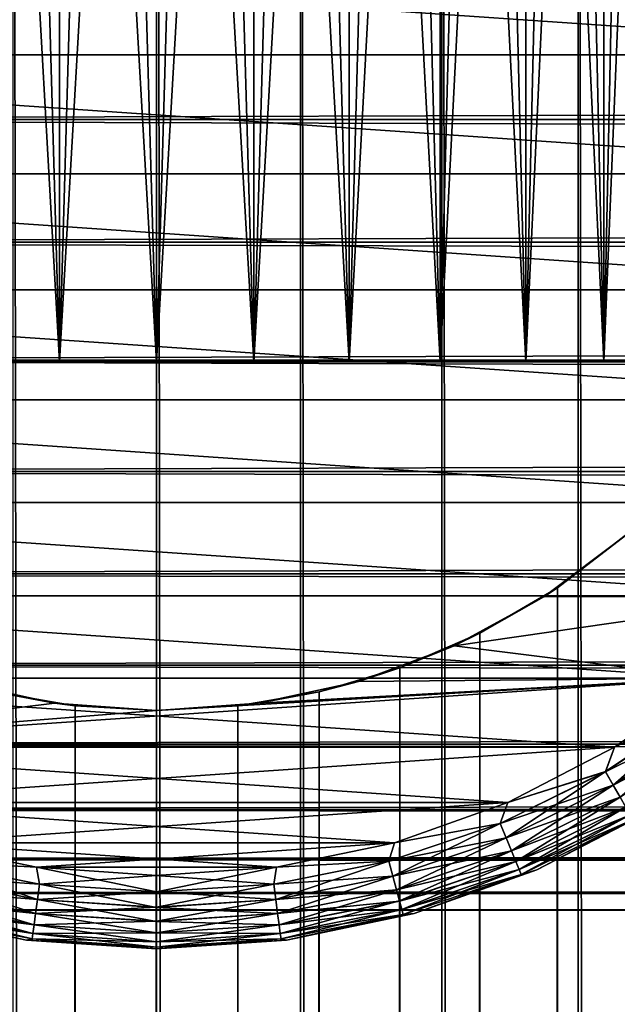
# Model space of a CAD drawing. Extents: x -265 to 265, y 0 to 1307.
# Tile 264 of 356: x -252 to -244, y 1266 to 1280. Entities that reach past the tile are written whole.
import ezdxf

# ---------------------------------------------------------------- set-up
doc = ezdxf.new("R2010")
doc.units = 0
doc.header["$LTSCALE"] = 81.481481
for name, color, linetype in [('100', 7, 'CONTINUOUS'), ('103', 7, 'CONTINUOUS'), ('104', 7, 'CONTINUOUS'), ('112', 7, 'CONTINUOUS'), ('113', 7, 'CONTINUOUS'), ('114', 7, 'CONTINUOUS'), ('4', 7, 'CONTINUOUS'), ('83', 7, 'CONTINUOUS'), ('84', 7, 'CONTINUOUS'), ('89', 7, 'CONTINUOUS'), ('90', 7, 'CONTINUOUS'), ('93', 7, 'CONTINUOUS'), ('94', 7, 'CONTINUOUS'), ('95', 7, 'CONTINUOUS'), ('96', 7, 'CONTINUOUS'), ('99', 7, 'CONTINUOUS')]:
    doc.layers.add(name, color=color, linetype=linetype)

msp = doc.modelspace()

# ---------------------------------------------------------------- linework, layer by layer
at = {"layer": '100', "color": 7, "linetype": 'CONTINUOUS'}
for points in [[(-243.765, 1269.747, -75), (-242.427, 1270.691, -75), (-242.56, 1270.304, -74.975), (-243.765, 1269.747, -75)], [(-243.889, 1269.416, -74.975), (-243.765, 1269.747, -75), (-242.56, 1270.304, -74.975), (-243.889, 1269.416, -74.975)], [(-243.889, 1269.416, -74.975), (-242.56, 1270.304, -74.975), (-243.783, 1269.233, -74.901), (-243.889, 1269.416, -74.975)], [(-243.783, 1269.233, -74.901), (-242.56, 1270.304, -74.975), (-242.431, 1270.136, -74.901), (-243.783, 1269.233, -74.901)], [(-243.783, 1269.233, -74.901), (-242.431, 1270.136, -74.901), (-243.689, 1269.068, -74.782), (-243.783, 1269.233, -74.901)], [(-245.219, 1268.993, -75), (-243.765, 1269.747, -75), (-243.889, 1269.416, -74.975), (-245.219, 1268.993, -75)], [(-245.323, 1268.709, -74.975), (-245.219, 1268.993, -75), (-243.889, 1269.416, -74.975), (-245.323, 1268.709, -74.975)], [(-245.323, 1268.709, -74.975), (-243.889, 1269.416, -74.975), (-245.242, 1268.513, -74.901), (-245.323, 1268.709, -74.975)], [(-245.242, 1268.513, -74.901), (-243.889, 1269.416, -74.975), (-243.783, 1269.233, -74.901), (-245.242, 1268.513, -74.901)], [(-245.242, 1268.513, -74.901), (-243.783, 1269.233, -74.901), (-245.169, 1268.338, -74.782), (-245.242, 1268.513, -74.901)], [(-245.169, 1268.338, -74.782), (-243.783, 1269.233, -74.901), (-243.689, 1269.068, -74.782), (-245.169, 1268.338, -74.782)], [(-246.762, 1268.445, -75), (-245.219, 1268.993, -75), (-245.323, 1268.709, -74.975), (-246.762, 1268.445, -75)], [(-245.169, 1268.338, -74.782), (-243.689, 1269.068, -74.782), (-245.109, 1268.191, -74.624), (-245.169, 1268.338, -74.782)], [(-245.109, 1268.191, -74.624), (-243.689, 1269.068, -74.782), (-243.609, 1268.931, -74.624), (-245.109, 1268.191, -74.624)], [(-245.109, 1268.191, -74.624), (-243.609, 1268.931, -74.624), (-245.063, 1268.081, -74.434), (-245.109, 1268.191, -74.624)], [(-245.063, 1268.081, -74.434), (-243.609, 1268.931, -74.624), (-243.55, 1268.828, -74.434), (-245.063, 1268.081, -74.434)], [(-243.245, 1268.893, -74), (-244.821, 1268.076, -74), (-243.513, 1268.763, -74.223), (-243.245, 1268.893, -74)], [(-245.063, 1268.081, -74.434), (-243.55, 1268.828, -74.434), (-245.035, 1268.013, -74.223), (-245.063, 1268.081, -74.434)], [(-245.035, 1268.013, -74.223), (-243.55, 1268.828, -74.434), (-243.513, 1268.763, -74.223), (-245.035, 1268.013, -74.223)], [(-244.821, 1268.076, -74), (-245.035, 1268.013, -74.223), (-243.513, 1268.763, -74.223), (-244.821, 1268.076, -74)], [(-246.837, 1268.195, -74.975), (-246.762, 1268.445, -75), (-245.323, 1268.709, -74.975), (-246.837, 1268.195, -74.975)], [(-246.837, 1268.195, -74.975), (-245.323, 1268.709, -74.975), (-246.782, 1267.991, -74.901), (-246.837, 1268.195, -74.975)], [(-246.782, 1267.991, -74.901), (-245.323, 1268.709, -74.975), (-245.242, 1268.513, -74.901), (-246.782, 1267.991, -74.901)], [(-246.782, 1267.991, -74.901), (-245.242, 1268.513, -74.901), (-246.733, 1267.807, -74.782), (-246.782, 1267.991, -74.901)], [(-246.733, 1267.807, -74.782), (-245.242, 1268.513, -74.901), (-245.169, 1268.338, -74.782), (-246.733, 1267.807, -74.782)], [(-248.366, 1268.112, -75), (-246.762, 1268.445, -75), (-246.837, 1268.195, -74.975), (-248.366, 1268.112, -75)], [(-246.733, 1267.807, -74.782), (-245.169, 1268.338, -74.782), (-246.692, 1267.654, -74.624), (-246.733, 1267.807, -74.782)], [(-246.692, 1267.654, -74.624), (-245.169, 1268.338, -74.782), (-245.109, 1268.191, -74.624), (-246.692, 1267.654, -74.624)], [(-248.405, 1267.883, -74.975), (-248.366, 1268.112, -75), (-246.837, 1268.195, -74.975), (-248.405, 1267.883, -74.975)], [(-248.405, 1267.883, -74.975), (-246.837, 1268.195, -74.975), (-248.377, 1267.673, -74.901), (-248.405, 1267.883, -74.975)], [(-248.377, 1267.673, -74.901), (-246.837, 1268.195, -74.975), (-246.782, 1267.991, -74.901), (-248.377, 1267.673, -74.901)], [(-246.692, 1267.654, -74.624), (-245.109, 1268.191, -74.624), (-246.661, 1267.539, -74.434), (-246.692, 1267.654, -74.624)], [(-246.661, 1267.539, -74.434), (-245.109, 1268.191, -74.624), (-245.063, 1268.081, -74.434), (-246.661, 1267.539, -74.434)], [(-250, 1268, -75), (-248.366, 1268.112, -75), (-250, 1267.779, -74.975), (-250, 1268, -75)], [(-250, 1267.779, -74.975), (-248.366, 1268.112, -75), (-248.405, 1267.883, -74.975), (-250, 1267.779, -74.975)], [(-246.661, 1267.539, -74.434), (-245.063, 1268.081, -74.434), (-246.642, 1267.467, -74.223), (-246.661, 1267.539, -74.434)], [(-246.642, 1267.467, -74.223), (-245.063, 1268.081, -74.434), (-245.035, 1268.013, -74.223), (-246.642, 1267.467, -74.223)], [(-244.821, 1268.076, -74), (-246.493, 1267.482, -74), (-245.035, 1268.013, -74.223), (-244.821, 1268.076, -74)], [(-248.377, 1267.673, -74.901), (-246.782, 1267.991, -74.901), (-248.352, 1267.485, -74.782), (-248.377, 1267.673, -74.901)], [(-248.352, 1267.485, -74.782), (-246.782, 1267.991, -74.901), (-246.733, 1267.807, -74.782), (-248.352, 1267.485, -74.782)], [(-246.493, 1267.482, -74), (-246.642, 1267.467, -74.223), (-245.035, 1268.013, -74.223), (-246.493, 1267.482, -74)], [(-250, 1267.567, -74.901), (-250, 1267.779, -74.975), (-248.405, 1267.883, -74.975), (-250, 1267.567, -74.901)], [(-250, 1267.567, -74.901), (-248.405, 1267.883, -74.975), (-248.377, 1267.673, -74.901), (-250, 1267.567, -74.901)], [(-248.352, 1267.485, -74.782), (-246.733, 1267.807, -74.782), (-248.332, 1267.328, -74.624), (-248.352, 1267.485, -74.782)], [(-248.332, 1267.328, -74.624), (-246.733, 1267.807, -74.782), (-246.692, 1267.654, -74.624), (-248.332, 1267.328, -74.624)], [(-250, 1267.377, -74.782), (-250, 1267.567, -74.901), (-248.377, 1267.673, -74.901), (-250, 1267.377, -74.782)], [(-250, 1267.377, -74.782), (-248.377, 1267.673, -74.901), (-248.352, 1267.485, -74.782), (-250, 1267.377, -74.782)], [(-248.332, 1267.328, -74.624), (-246.692, 1267.654, -74.624), (-248.316, 1267.209, -74.434), (-248.332, 1267.328, -74.624)], [(-248.316, 1267.209, -74.434), (-246.692, 1267.654, -74.624), (-246.661, 1267.539, -74.434), (-248.316, 1267.209, -74.434)], [(-248.316, 1267.209, -74.434), (-246.661, 1267.539, -74.434), (-248.306, 1267.136, -74.223), (-248.316, 1267.209, -74.434)], [(-248.306, 1267.136, -74.223), (-246.661, 1267.539, -74.434), (-246.642, 1267.467, -74.223), (-248.306, 1267.136, -74.223)], [(-250, 1267.218, -74.624), (-250, 1267.377, -74.782), (-248.352, 1267.485, -74.782), (-250, 1267.218, -74.624)], [(-250, 1267.218, -74.624), (-248.352, 1267.485, -74.782), (-248.332, 1267.328, -74.624), (-250, 1267.218, -74.624)], [(-248.23, 1267.121, -74), (-248.306, 1267.136, -74.223), (-246.642, 1267.467, -74.223), (-248.23, 1267.121, -74)], [(-246.493, 1267.482, -74), (-248.23, 1267.121, -74), (-246.642, 1267.467, -74.223), (-246.493, 1267.482, -74)], [(-250, 1267.099, -74.434), (-250, 1267.218, -74.624), (-248.332, 1267.328, -74.624), (-250, 1267.099, -74.434)], [(-250, 1267.099, -74.434), (-248.332, 1267.328, -74.624), (-248.316, 1267.209, -74.434), (-250, 1267.099, -74.434)], [(-250, 1267.025, -74.223), (-250, 1267.099, -74.434), (-248.316, 1267.209, -74.434), (-250, 1267.025, -74.223)], [(-250, 1267.025, -74.223), (-248.316, 1267.209, -74.434), (-248.306, 1267.136, -74.223), (-250, 1267.025, -74.223)], [(-248.23, 1267.121, -74), (-250, 1267, -74), (-248.306, 1267.136, -74.223), (-248.23, 1267.121, -74)], [(-250, 1267, -74), (-250, 1267.025, -74.223), (-248.306, 1267.136, -74.223), (-250, 1267, -74)]]:
    msp.add_3dface(points, dxfattribs=at)
at = {"layer": '103', "color": 7, "linetype": 'CONTINUOUS'}
for points in [[(-251.634, 1268.112, -25), (-253.238, 1268.445, -25), (-253.163, 1268.194, -25.025), (-251.634, 1268.112, -25)], [(-251.623, 1267.672, -25.099), (-253.163, 1268.194, -25.025), (-253.218, 1267.99, -25.099), (-251.623, 1267.672, -25.099)], [(-251.595, 1267.882, -25.025), (-251.634, 1268.112, -25), (-253.163, 1268.194, -25.025), (-251.595, 1267.882, -25.025)], [(-251.595, 1267.882, -25.025), (-253.163, 1268.194, -25.025), (-251.623, 1267.672, -25.099), (-251.595, 1267.882, -25.025)], [(-250, 1268, -25), (-251.634, 1268.112, -25), (-250, 1267.777, -25.025), (-250, 1268, -25)], [(-250, 1267.777, -25.025), (-251.634, 1268.112, -25), (-251.595, 1267.882, -25.025), (-250, 1267.777, -25.025)], [(-251.648, 1267.484, -25.218), (-253.218, 1267.99, -25.099), (-253.267, 1267.806, -25.218), (-251.648, 1267.484, -25.218)], [(-251.623, 1267.672, -25.099), (-253.218, 1267.99, -25.099), (-251.648, 1267.484, -25.218), (-251.623, 1267.672, -25.099)], [(-251.668, 1267.327, -25.377), (-253.267, 1267.806, -25.218), (-253.308, 1267.653, -25.377), (-251.668, 1267.327, -25.377)], [(-251.648, 1267.484, -25.218), (-253.267, 1267.806, -25.218), (-251.668, 1267.327, -25.377), (-251.648, 1267.484, -25.218)], [(-250, 1267.566, -25.099), (-251.595, 1267.882, -25.025), (-251.623, 1267.672, -25.099), (-250, 1267.566, -25.099)], [(-250, 1267.777, -25.025), (-251.595, 1267.882, -25.025), (-250, 1267.566, -25.099), (-250, 1267.777, -25.025)], [(-251.684, 1267.209, -25.567), (-253.308, 1267.653, -25.377), (-253.339, 1267.538, -25.567), (-251.684, 1267.209, -25.567)], [(-251.668, 1267.327, -25.377), (-253.308, 1267.653, -25.377), (-251.684, 1267.209, -25.567), (-251.668, 1267.327, -25.377)], [(-250, 1267.376, -25.218), (-251.623, 1267.672, -25.099), (-251.648, 1267.484, -25.218), (-250, 1267.376, -25.218)], [(-250, 1267.566, -25.099), (-251.623, 1267.672, -25.099), (-250, 1267.376, -25.218), (-250, 1267.566, -25.099)], [(-251.694, 1267.136, -25.779), (-253.339, 1267.538, -25.567), (-253.358, 1267.467, -25.779), (-251.694, 1267.136, -25.779)], [(-251.684, 1267.209, -25.567), (-253.339, 1267.538, -25.567), (-251.694, 1267.136, -25.779), (-251.684, 1267.209, -25.567)], [(-253.507, 1267.482, -26), (-251.77, 1267.121, -26), (-253.358, 1267.467, -25.779), (-253.507, 1267.482, -26)], [(-251.77, 1267.121, -26), (-251.694, 1267.136, -25.779), (-253.358, 1267.467, -25.779), (-251.77, 1267.121, -26)], [(-250, 1267.218, -25.377), (-251.648, 1267.484, -25.218), (-251.668, 1267.327, -25.377), (-250, 1267.218, -25.377)], [(-250, 1267.376, -25.218), (-251.648, 1267.484, -25.218), (-250, 1267.218, -25.377), (-250, 1267.376, -25.218)], [(-250, 1267.099, -25.567), (-251.668, 1267.327, -25.377), (-251.684, 1267.209, -25.567), (-250, 1267.099, -25.567)], [(-250, 1267.218, -25.377), (-251.668, 1267.327, -25.377), (-250, 1267.099, -25.567), (-250, 1267.218, -25.377)], [(-251.77, 1267.121, -26), (-250, 1267, -26), (-251.694, 1267.136, -25.779), (-251.77, 1267.121, -26)], [(-250, 1267.025, -25.779), (-251.684, 1267.209, -25.567), (-251.694, 1267.136, -25.779), (-250, 1267.025, -25.779)], [(-250, 1267, -26), (-250, 1267.025, -25.779), (-251.694, 1267.136, -25.779), (-250, 1267, -26)], [(-250, 1267.099, -25.567), (-251.684, 1267.209, -25.567), (-250, 1267.025, -25.779), (-250, 1267.099, -25.567)]]:
    msp.add_3dface(points, dxfattribs=at)
at = {"layer": '104', "color": 7, "linetype": 'CONTINUOUS'}
for points in [[(-242.427, 1270.691, -25), (-243.765, 1269.747, -25), (-242.559, 1270.303, -25.025), (-242.427, 1270.691, -25)], [(-242.559, 1270.303, -25.025), (-243.765, 1269.747, -25), (-243.889, 1269.415, -25.025), (-242.559, 1270.303, -25.025)], [(-242.559, 1270.303, -25.025), (-243.889, 1269.415, -25.025), (-242.431, 1270.135, -25.099), (-242.559, 1270.303, -25.025)], [(-242.431, 1270.135, -25.099), (-243.889, 1269.415, -25.025), (-243.783, 1269.232, -25.099), (-242.431, 1270.135, -25.099)], [(-242.431, 1270.135, -25.099), (-243.783, 1269.232, -25.099), (-242.315, 1269.985, -25.218), (-242.431, 1270.135, -25.099)], [(-242.315, 1269.985, -25.218), (-243.783, 1269.232, -25.099), (-243.688, 1269.067, -25.218), (-242.315, 1269.985, -25.218)], [(-243.765, 1269.747, -25), (-245.219, 1268.993, -25), (-243.889, 1269.415, -25.025), (-243.765, 1269.747, -25)], [(-243.889, 1269.415, -25.025), (-245.219, 1268.993, -25), (-245.323, 1268.708, -25.025), (-243.889, 1269.415, -25.025)], [(-243.889, 1269.415, -25.025), (-245.323, 1268.708, -25.025), (-243.783, 1269.232, -25.099), (-243.889, 1269.415, -25.025)], [(-243.783, 1269.232, -25.099), (-245.323, 1268.708, -25.025), (-245.242, 1268.512, -25.099), (-243.783, 1269.232, -25.099)], [(-243.783, 1269.232, -25.099), (-245.242, 1268.512, -25.099), (-243.688, 1269.067, -25.218), (-243.783, 1269.232, -25.099)], [(-245.219, 1268.993, -25), (-246.762, 1268.445, -25), (-245.323, 1268.708, -25.025), (-245.219, 1268.993, -25)], [(-243.688, 1269.067, -25.218), (-245.242, 1268.512, -25.099), (-245.169, 1268.337, -25.218), (-243.688, 1269.067, -25.218)], [(-243.688, 1269.067, -25.218), (-245.169, 1268.337, -25.218), (-243.609, 1268.93, -25.377), (-243.688, 1269.067, -25.218)], [(-243.609, 1268.93, -25.377), (-245.169, 1268.337, -25.218), (-245.108, 1268.191, -25.377), (-243.609, 1268.93, -25.377)], [(-243.609, 1268.93, -25.377), (-245.108, 1268.191, -25.377), (-243.549, 1268.827, -25.567), (-243.609, 1268.93, -25.377)], [(-244.821, 1268.076, -26), (-243.245, 1268.893, -26), (-243.512, 1268.763, -25.779), (-244.821, 1268.076, -26)], [(-243.549, 1268.827, -25.567), (-245.108, 1268.191, -25.377), (-245.063, 1268.081, -25.567), (-243.549, 1268.827, -25.567)], [(-243.549, 1268.827, -25.567), (-245.063, 1268.081, -25.567), (-243.512, 1268.763, -25.779), (-243.549, 1268.827, -25.567)], [(-243.512, 1268.763, -25.779), (-245.063, 1268.081, -25.567), (-245.035, 1268.012, -25.779), (-243.512, 1268.763, -25.779)], [(-244.821, 1268.076, -26), (-243.512, 1268.763, -25.779), (-245.035, 1268.012, -25.779), (-244.821, 1268.076, -26)], [(-245.323, 1268.708, -25.025), (-246.762, 1268.445, -25), (-246.837, 1268.194, -25.025), (-245.323, 1268.708, -25.025)], [(-245.323, 1268.708, -25.025), (-246.837, 1268.194, -25.025), (-245.242, 1268.512, -25.099), (-245.323, 1268.708, -25.025)], [(-245.242, 1268.512, -25.099), (-246.837, 1268.194, -25.025), (-246.782, 1267.99, -25.099), (-245.242, 1268.512, -25.099)], [(-245.242, 1268.512, -25.099), (-246.782, 1267.99, -25.099), (-245.169, 1268.337, -25.218), (-245.242, 1268.512, -25.099)], [(-246.762, 1268.445, -25), (-248.366, 1268.112, -25), (-246.837, 1268.194, -25.025), (-246.762, 1268.445, -25)], [(-245.169, 1268.337, -25.218), (-246.782, 1267.99, -25.099), (-246.733, 1267.806, -25.218), (-245.169, 1268.337, -25.218)], [(-245.169, 1268.337, -25.218), (-246.733, 1267.806, -25.218), (-245.108, 1268.191, -25.377), (-245.169, 1268.337, -25.218)], [(-246.837, 1268.194, -25.025), (-248.366, 1268.112, -25), (-248.405, 1267.882, -25.025), (-246.837, 1268.194, -25.025)], [(-246.837, 1268.194, -25.025), (-248.405, 1267.882, -25.025), (-246.782, 1267.99, -25.099), (-246.837, 1268.194, -25.025)], [(-245.108, 1268.191, -25.377), (-246.733, 1267.806, -25.218), (-246.692, 1267.653, -25.377), (-245.108, 1268.191, -25.377)], [(-245.108, 1268.191, -25.377), (-246.692, 1267.653, -25.377), (-245.063, 1268.081, -25.567), (-245.108, 1268.191, -25.377)], [(-248.366, 1268.112, -25), (-250, 1268, -25), (-248.405, 1267.882, -25.025), (-248.366, 1268.112, -25)], [(-245.063, 1268.081, -25.567), (-246.692, 1267.653, -25.377), (-246.661, 1267.538, -25.567), (-245.063, 1268.081, -25.567)], [(-245.063, 1268.081, -25.567), (-246.661, 1267.538, -25.567), (-245.035, 1268.012, -25.779), (-245.063, 1268.081, -25.567)], [(-246.493, 1267.482, -26), (-244.821, 1268.076, -26), (-245.035, 1268.012, -25.779), (-246.493, 1267.482, -26)], [(-250, 1268, -25), (-250, 1267.777, -25.025), (-248.405, 1267.882, -25.025), (-250, 1268, -25)], [(-246.782, 1267.99, -25.099), (-248.405, 1267.882, -25.025), (-248.377, 1267.672, -25.099), (-246.782, 1267.99, -25.099)], [(-246.782, 1267.99, -25.099), (-248.377, 1267.672, -25.099), (-246.733, 1267.806, -25.218), (-246.782, 1267.99, -25.099)], [(-245.035, 1268.012, -25.779), (-246.661, 1267.538, -25.567), (-246.642, 1267.467, -25.779), (-245.035, 1268.012, -25.779)], [(-246.493, 1267.482, -26), (-245.035, 1268.012, -25.779), (-246.642, 1267.467, -25.779), (-246.493, 1267.482, -26)], [(-248.405, 1267.882, -25.025), (-250, 1267.777, -25.025), (-248.377, 1267.672, -25.099), (-248.405, 1267.882, -25.025)], [(-246.733, 1267.806, -25.218), (-248.377, 1267.672, -25.099), (-248.352, 1267.484, -25.218), (-246.733, 1267.806, -25.218)], [(-246.733, 1267.806, -25.218), (-248.352, 1267.484, -25.218), (-246.692, 1267.653, -25.377), (-246.733, 1267.806, -25.218)], [(-250, 1267.777, -25.025), (-250, 1267.566, -25.099), (-248.377, 1267.672, -25.099), (-250, 1267.777, -25.025)], [(-248.377, 1267.672, -25.099), (-250, 1267.566, -25.099), (-248.352, 1267.484, -25.218), (-248.377, 1267.672, -25.099)], [(-246.692, 1267.653, -25.377), (-248.352, 1267.484, -25.218), (-248.332, 1267.327, -25.377), (-246.692, 1267.653, -25.377)], [(-246.692, 1267.653, -25.377), (-248.332, 1267.327, -25.377), (-246.661, 1267.538, -25.567), (-246.692, 1267.653, -25.377)], [(-250, 1267.566, -25.099), (-250, 1267.376, -25.218), (-248.352, 1267.484, -25.218), (-250, 1267.566, -25.099)], [(-246.661, 1267.538, -25.567), (-248.332, 1267.327, -25.377), (-248.316, 1267.209, -25.567), (-246.661, 1267.538, -25.567)], [(-246.661, 1267.538, -25.567), (-248.316, 1267.209, -25.567), (-246.642, 1267.467, -25.779), (-246.661, 1267.538, -25.567)], [(-248.352, 1267.484, -25.218), (-250, 1267.376, -25.218), (-248.332, 1267.327, -25.377), (-248.352, 1267.484, -25.218)], [(-246.642, 1267.467, -25.779), (-248.316, 1267.209, -25.567), (-248.306, 1267.136, -25.779), (-246.642, 1267.467, -25.779)], [(-248.23, 1267.121, -26), (-246.642, 1267.467, -25.779), (-248.306, 1267.136, -25.779), (-248.23, 1267.121, -26)], [(-248.23, 1267.121, -26), (-246.493, 1267.482, -26), (-246.642, 1267.467, -25.779), (-248.23, 1267.121, -26)], [(-250, 1267.376, -25.218), (-250, 1267.218, -25.377), (-248.332, 1267.327, -25.377), (-250, 1267.376, -25.218)], [(-248.332, 1267.327, -25.377), (-250, 1267.218, -25.377), (-248.316, 1267.209, -25.567), (-248.332, 1267.327, -25.377)], [(-250, 1267.218, -25.377), (-250, 1267.099, -25.567), (-248.316, 1267.209, -25.567), (-250, 1267.218, -25.377)], [(-248.316, 1267.209, -25.567), (-250, 1267.099, -25.567), (-248.306, 1267.136, -25.779), (-248.316, 1267.209, -25.567)], [(-250, 1267.025, -25.779), (-248.23, 1267.121, -26), (-248.306, 1267.136, -25.779), (-250, 1267.025, -25.779)], [(-250, 1267.099, -25.567), (-250, 1267.025, -25.779), (-248.306, 1267.136, -25.779), (-250, 1267.099, -25.567)], [(-250, 1267, -26), (-248.23, 1267.121, -26), (-250, 1267.025, -25.779), (-250, 1267, -26)]]:
    msp.add_3dface(points, dxfattribs=at)
at = {"layer": '112', "color": 7, "linetype": 'CONTINUOUS'}
for points in [[(-252.62, 1275, 8.923), (-251.324, 1275, 9.205), (-252.62, 1275, -8.923), (-252.62, 1275, 8.923)], [(-252.62, 1275, -8.923), (-251.324, 1275, 9.205), (-251.324, 1275, -9.205), (-252.62, 1275, -8.923)], [(-251.324, 1275, 9.205), (-250, 1275, 9.3), (-251.324, 1275, -9.205), (-251.324, 1275, 9.205)], [(-251.324, 1275, -9.205), (-250, 1275, 9.3), (-250, 1275, -9.3), (-251.324, 1275, -9.205)], [(-250, 1275, -9.3), (-250, 1275, 9.3), (-248.676, 1275, 9.205), (-250, 1275, -9.3)], [(-248.676, 1275, -9.205), (-250, 1275, -9.3), (-248.676, 1275, 9.205), (-248.676, 1275, -9.205)], [(-247.38, 1275, -8.923), (-248.676, 1275, -9.205), (-247.38, 1275, 8.923), (-247.38, 1275, -8.923)], [(-247.38, 1275, 8.923), (-248.676, 1275, -9.205), (-248.676, 1275, 9.205), (-247.38, 1275, 8.923)], [(-246.137, 1275, -8.46), (-247.38, 1275, -8.923), (-246.137, 1275, 8.46), (-246.137, 1275, -8.46)], [(-246.137, 1275, 8.46), (-247.38, 1275, -8.923), (-247.38, 1275, 8.923), (-246.137, 1275, 8.46)], [(-244.972, 1275, -7.824), (-246.137, 1275, -8.46), (-244.972, 1275, 7.824), (-244.972, 1275, -7.824)], [(-244.972, 1275, 7.824), (-246.137, 1275, -8.46), (-246.137, 1275, 8.46), (-244.972, 1275, 7.824)], [(-243.91, 1275, -7.028), (-244.972, 1275, -7.824), (-243.91, 1275, 7.028), (-243.91, 1275, -7.028)], [(-243.91, 1275, 7.028), (-244.972, 1275, -7.824), (-244.972, 1275, 7.824), (-243.91, 1275, 7.028)], [(-242.972, 1275, -6.09), (-243.91, 1275, -7.028), (-242.972, 1275, 6.09), (-242.972, 1275, -6.09)], [(-242.972, 1275, 6.09), (-243.91, 1275, -7.028), (-243.91, 1275, 7.028), (-242.972, 1275, 6.09)]]:
    msp.add_3dface(points, dxfattribs=at)
at = {"layer": '113', "color": 7, "linetype": 'CONTINUOUS'}
for points in [[(-248.676, 1275, 9.205), (-250, 1275, 9.3), (-248.676, 1298, 9.205), (-248.676, 1275, 9.205)], [(-248.676, 1298, 9.205), (-250, 1275, 9.3), (-249.337, 1298, 9.276), (-248.676, 1298, 9.205)], [(-249.337, 1298, 9.276), (-250, 1275, 9.3), (-250, 1298, 9.3), (-249.337, 1298, 9.276)], [(-250, 1275, -9.3), (-248.676, 1275, -9.205), (-250, 1298, -9.3), (-250, 1275, -9.3)], [(-250, 1298, -9.3), (-248.676, 1275, -9.205), (-249.337, 1298, -9.276), (-250, 1298, -9.3)], [(-249.337, 1298, -9.276), (-248.676, 1275, -9.205), (-248.676, 1298, -9.205), (-249.337, 1298, -9.276)], [(-248.676, 1275, -9.205), (-247.38, 1275, -8.923), (-248.676, 1298, -9.205), (-248.676, 1275, -9.205)], [(-248.676, 1298, -9.205), (-247.38, 1275, -8.923), (-248.023, 1298, -9.087), (-248.676, 1298, -9.205)], [(-247.38, 1275, 8.923), (-248.676, 1275, 9.205), (-247.38, 1298, 8.923), (-247.38, 1275, 8.923)], [(-247.38, 1298, 8.923), (-248.676, 1275, 9.205), (-248.023, 1298, 9.087), (-247.38, 1298, 8.923)], [(-248.023, 1298, 9.087), (-248.676, 1275, 9.205), (-248.676, 1298, 9.205), (-248.023, 1298, 9.087)], [(-248.023, 1298, -9.087), (-247.38, 1275, -8.923), (-247.38, 1298, -8.923), (-248.023, 1298, -9.087)], [(-247.38, 1275, -8.923), (-246.137, 1275, -8.46), (-247.38, 1298, -8.923), (-247.38, 1275, -8.923)], [(-247.38, 1298, -8.923), (-246.137, 1275, -8.46), (-246.75, 1298, -8.714), (-247.38, 1298, -8.923)], [(-246.137, 1275, 8.46), (-247.38, 1275, 8.923), (-246.137, 1298, 8.46), (-246.137, 1275, 8.46)], [(-246.137, 1298, 8.46), (-247.38, 1275, 8.923), (-246.75, 1298, 8.714), (-246.137, 1298, 8.46)], [(-246.75, 1298, 8.714), (-247.38, 1275, 8.923), (-247.38, 1298, 8.923), (-246.75, 1298, 8.714)], [(-246.75, 1298, -8.714), (-246.137, 1275, -8.46), (-246.137, 1298, -8.46), (-246.75, 1298, -8.714)], [(-246.137, 1275, -8.46), (-244.972, 1275, -7.824), (-246.137, 1298, -8.46), (-246.137, 1275, -8.46)], [(-246.137, 1298, -8.46), (-244.972, 1275, -7.824), (-245.543, 1298, -8.162), (-246.137, 1298, -8.46)], [(-244.972, 1275, 7.824), (-246.137, 1275, 8.46), (-244.972, 1298, 7.824), (-244.972, 1275, 7.824)], [(-244.972, 1298, 7.824), (-246.137, 1275, 8.46), (-245.543, 1298, 8.162), (-244.972, 1298, 7.824)], [(-245.543, 1298, 8.162), (-246.137, 1275, 8.46), (-246.137, 1298, 8.46), (-245.543, 1298, 8.162)], [(-245.543, 1298, -8.162), (-244.972, 1275, -7.824), (-244.972, 1298, -7.824), (-245.543, 1298, -8.162)], [(-244.972, 1275, -7.824), (-243.91, 1275, -7.028), (-244.972, 1298, -7.824), (-244.972, 1275, -7.824)], [(-244.972, 1298, -7.824), (-243.91, 1275, -7.028), (-244.427, 1298, -7.445), (-244.972, 1298, -7.824)], [(-243.91, 1275, 7.028), (-244.972, 1275, 7.824), (-243.91, 1298, 7.028), (-243.91, 1275, 7.028)], [(-243.91, 1298, 7.028), (-244.972, 1275, 7.824), (-244.427, 1298, 7.445), (-243.91, 1298, 7.028)], [(-244.427, 1298, 7.445), (-244.972, 1275, 7.824), (-244.972, 1298, 7.824), (-244.427, 1298, 7.445)], [(-244.427, 1298, -7.445), (-243.91, 1275, -7.028), (-243.91, 1298, -7.028), (-244.427, 1298, -7.445)], [(-243.91, 1275, -7.028), (-242.972, 1275, -6.09), (-243.91, 1298, -7.028), (-243.91, 1275, -7.028)], [(-243.91, 1298, -7.028), (-242.972, 1275, -6.09), (-243.424, 1298, -6.576), (-243.91, 1298, -7.028)], [(-242.972, 1275, 6.09), (-243.91, 1275, 7.028), (-242.972, 1298, 6.09), (-242.972, 1275, 6.09)], [(-242.972, 1298, 6.09), (-243.91, 1275, 7.028), (-243.424, 1298, 6.576), (-242.972, 1298, 6.09)], [(-243.424, 1298, 6.576), (-243.91, 1275, 7.028), (-243.91, 1298, 7.028), (-243.424, 1298, 6.576)]]:
    msp.add_3dface(points, dxfattribs=at)
at = {"layer": '114', "color": 7, "linetype": 'CONTINUOUS'}
for points in [[(-251.324, 1275, 9.205), (-252.62, 1275, 8.923), (-251.324, 1298, 9.205), (-251.324, 1275, 9.205)], [(-251.324, 1298, 9.205), (-252.62, 1275, 8.923), (-251.977, 1298, 9.087), (-251.324, 1298, 9.205)], [(-252.62, 1275, -8.923), (-251.324, 1275, -9.205), (-252.62, 1298, -8.923), (-252.62, 1275, -8.923)], [(-252.62, 1298, -8.923), (-251.324, 1275, -9.205), (-251.977, 1298, -9.087), (-252.62, 1298, -8.923)], [(-251.977, 1298, -9.087), (-251.324, 1275, -9.205), (-251.324, 1298, -9.205), (-251.977, 1298, -9.087)], [(-250, 1275, 9.3), (-251.324, 1275, 9.205), (-250, 1298, 9.3), (-250, 1275, 9.3)], [(-250, 1298, 9.3), (-251.324, 1275, 9.205), (-250.663, 1298, 9.276), (-250, 1298, 9.3)], [(-250.663, 1298, 9.276), (-251.324, 1275, 9.205), (-251.324, 1298, 9.205), (-250.663, 1298, 9.276)], [(-251.324, 1275, -9.205), (-250, 1275, -9.3), (-251.324, 1298, -9.205), (-251.324, 1275, -9.205)], [(-251.324, 1298, -9.205), (-250, 1275, -9.3), (-250.663, 1298, -9.276), (-251.324, 1298, -9.205)], [(-250, 1275, -9.3), (-250, 1298, -9.3), (-250.663, 1298, -9.276), (-250, 1275, -9.3)]]:
    msp.add_3dface(points, dxfattribs=at)
at = {"layer": '4', "color": 7, "linetype": 'CONTINUOUS'}
for points in [[(263, 1280, 40), (-263, 1280, 40), (-263, 1278.298, 39.884), (263, 1280, 40)], [(-263, 1280, 15), (263, 1280, 15), (263, 1278.298, 15.116), (-263, 1280, 15)], [(-263, 1278.298, 15.116), (-263, 1280, 15), (263, 1278.298, 15.116), (-263, 1278.298, 15.116)], [(263, 1280, 40), (-263, 1278.298, 39.884), (263, 1278.298, 39.884), (263, 1280, 40)], [(-263, 1276.628, 15.464), (-263, 1278.298, 15.116), (263, 1276.628, 15.464), (-263, 1276.628, 15.464)], [(263, 1276.628, 15.464), (-263, 1278.298, 15.116), (263, 1278.298, 15.116), (263, 1276.628, 15.464)], [(-263, 1278.298, 39.884), (-263, 1276.628, 39.536), (263, 1278.298, 39.884), (-263, 1278.298, 39.884)], [(263, 1278.298, 39.884), (-263, 1276.628, 39.536), (263, 1276.628, 39.536), (263, 1278.298, 39.884)], [(-263, 1275.02, 16.035), (-263, 1276.628, 15.464), (263, 1275.02, 16.035), (-263, 1275.02, 16.035)], [(263, 1275.02, 16.035), (-263, 1276.628, 15.464), (263, 1276.628, 15.464), (263, 1275.02, 16.035)], [(-263, 1276.628, 39.536), (-263, 1275.02, 38.965), (263, 1276.628, 39.536), (-263, 1276.628, 39.536)], [(263, 1276.628, 39.536), (-263, 1275.02, 38.965), (263, 1275.02, 38.965), (263, 1276.628, 39.536)], [(-263, 1273.505, 16.82), (-263, 1275.02, 16.035), (263, 1273.505, 16.82), (-263, 1273.505, 16.82)], [(263, 1273.505, 16.82), (-263, 1275.02, 16.035), (263, 1275.02, 16.035), (263, 1273.505, 16.82)], [(-263, 1275.02, 38.965), (-263, 1273.505, 38.18), (263, 1275.02, 38.965), (-263, 1275.02, 38.965)], [(263, 1275.02, 38.965), (-263, 1273.505, 38.18), (263, 1273.505, 38.18), (263, 1275.02, 38.965)], [(-263, 1272.111, 17.804), (-263, 1273.505, 16.82), (263, 1272.111, 17.804), (-263, 1272.111, 17.804)], [(263, 1272.111, 17.804), (-263, 1273.505, 16.82), (263, 1273.505, 16.82), (263, 1272.111, 17.804)], [(-263, 1273.505, 38.18), (-263, 1272.111, 37.196), (263, 1273.505, 38.18), (-263, 1273.505, 38.18)], [(263, 1273.505, 38.18), (-263, 1272.111, 37.196), (263, 1272.111, 37.196), (263, 1273.505, 38.18)], [(-263, 1270.865, 18.968), (-263, 1272.111, 17.804), (263, 1270.865, 18.968), (-263, 1270.865, 18.968)], [(263, 1270.865, 18.968), (-263, 1272.111, 17.804), (263, 1272.111, 17.804), (263, 1270.865, 18.968)], [(-263, 1272.111, 37.196), (-263, 1270.865, 36.032), (263, 1272.111, 37.196), (-263, 1272.111, 37.196)], [(263, 1272.111, 37.196), (-263, 1270.865, 36.032), (263, 1270.865, 36.032), (263, 1272.111, 37.196)], [(-263, 1269.788, 20.291), (-263, 1270.865, 18.968), (263, 1269.788, 20.291), (-263, 1269.788, 20.291)], [(263, 1269.788, 20.291), (-263, 1270.865, 18.968), (263, 1270.865, 18.968), (263, 1269.788, 20.291)], [(-263, 1270.865, 36.032), (-263, 1269.788, 34.709), (263, 1270.865, 36.032), (-263, 1270.865, 36.032)], [(263, 1270.865, 36.032), (-263, 1269.788, 34.709), (263, 1269.788, 34.709), (263, 1270.865, 36.032)], [(-263, 1268.901, 21.749), (-263, 1269.788, 20.291), (263, 1268.901, 21.749), (-263, 1268.901, 21.749)], [(263, 1268.901, 21.749), (-263, 1269.788, 20.291), (263, 1269.788, 20.291), (263, 1268.901, 21.749)], [(-263, 1269.788, 34.709), (-263, 1268.901, 33.251), (263, 1269.788, 34.709), (-263, 1269.788, 34.709)], [(263, 1269.788, 34.709), (-263, 1268.901, 33.251), (263, 1268.901, 33.251), (263, 1269.788, 34.709)], [(-263, 1268.222, 23.314), (-263, 1268.901, 21.749), (263, 1268.222, 23.314), (-263, 1268.222, 23.314)], [(263, 1268.222, 23.314), (-263, 1268.901, 21.749), (263, 1268.901, 21.749), (263, 1268.222, 23.314)], [(-263, 1268.901, 33.251), (-263, 1268.222, 31.686), (263, 1268.901, 33.251), (-263, 1268.901, 33.251)], [(263, 1268.901, 33.251), (-263, 1268.222, 31.686), (263, 1268.222, 31.686), (263, 1268.901, 33.251)], [(-263, 1267.761, 24.957), (-263, 1268.222, 23.314), (263, 1267.761, 24.957), (-263, 1267.761, 24.957)], [(263, 1267.761, 24.957), (-263, 1268.222, 23.314), (263, 1268.222, 23.314), (263, 1267.761, 24.957)], [(-263, 1268.222, 31.686), (-263, 1267.761, 30.043), (263, 1268.222, 31.686), (-263, 1268.222, 31.686)], [(263, 1268.222, 31.686), (-263, 1267.761, 30.043), (263, 1267.761, 30.043), (263, 1268.222, 31.686)], [(-263, 1267.529, 26.647), (-263, 1267.761, 24.957), (263, 1267.529, 26.647), (-263, 1267.529, 26.647)], [(263, 1267.529, 26.647), (-263, 1267.761, 24.957), (263, 1267.761, 24.957), (263, 1267.529, 26.647)], [(-263, 1267.761, 30.043), (-263, 1267.529, 28.353), (263, 1267.761, 30.043), (-263, 1267.761, 30.043)], [(263, 1267.761, 30.043), (-263, 1267.529, 28.353), (263, 1267.529, 28.353), (263, 1267.761, 30.043)], [(-263, 1267.529, 28.353), (-263, 1267.529, 26.647), (263, 1267.529, 28.353), (-263, 1267.529, 28.353)], [(263, 1267.529, 28.353), (-263, 1267.529, 26.647), (263, 1267.529, 26.647), (263, 1267.529, 28.353)]]:
    msp.add_3dface(points, dxfattribs=at)
at = {"layer": '83', "color": 7, "linetype": 'CONTINUOUS'}
for points in [[(-251.958, 1, 14.872), (-250, 1, 15), (-251.958, 1299, 14.872), (-251.958, 1, 14.872)], [(-251.958, 1299, 14.872), (-250, 1, 15), (-250, 1299, 15), (-251.958, 1299, 14.872)], [(-250, 1, 15), (-248.042, 1, 14.872), (-250, 1299, 15), (-250, 1, 15)], [(-250, 1299, 15), (-248.042, 1, 14.872), (-248.042, 1299, 14.872), (-250, 1299, 15)], [(-248.042, 1, 14.872), (-246.118, 1, 14.489), (-248.042, 1299, 14.872), (-248.042, 1, 14.872)], [(-248.042, 1299, 14.872), (-246.118, 1, 14.489), (-246.118, 1299, 14.489), (-248.042, 1299, 14.872)], [(-246.118, 1, 14.489), (-244.26, 1, 13.858), (-246.118, 1299, 14.489), (-246.118, 1, 14.489)], [(-246.118, 1299, 14.489), (-244.26, 1, 13.858), (-244.26, 1299, 13.858), (-246.118, 1299, 14.489)], [(-244.26, 1, 13.858), (-242.5, 1, 12.99), (-244.26, 1299, 13.858), (-244.26, 1, 13.858)], [(-244.26, 1299, 13.858), (-242.5, 1, 12.99), (-242.5, 1299, 12.99), (-244.26, 1299, 13.858)]]:
    msp.add_3dface(points, dxfattribs=at)
at = {"layer": '84', "color": 7, "linetype": 'CONTINUOUS'}
for points in [[(-244.542, 1271.921, -13.972), (-243.539, 1272.698, -13.537), (-244.542, 28.079, -13.972), (-244.542, 1271.921, -13.972)], [(-244.542, 28.079, -13.972), (-243.539, 1272.698, -13.537), (-243.539, 27.302, -13.537), (-244.542, 28.079, -13.972)], [(-245.599, 1271.3, -14.34), (-244.542, 1271.921, -13.972), (-245.599, 28.7, -14.34), (-245.599, 1271.3, -14.34)], [(-245.599, 28.7, -14.34), (-244.542, 1271.921, -13.972), (-244.542, 28.079, -13.972), (-245.599, 28.7, -14.34)], [(-246.686, 1270.831, -14.629), (-245.599, 1271.3, -14.34), (-246.686, 29.169, -14.629), (-246.686, 1270.831, -14.629)], [(-246.686, 29.169, -14.629), (-245.599, 1271.3, -14.34), (-245.599, 28.7, -14.34), (-246.686, 29.169, -14.629)], [(-247.786, 1270.505, -14.836), (-246.686, 1270.831, -14.629), (-247.786, 29.495, -14.836), (-247.786, 1270.505, -14.836)], [(-247.786, 29.495, -14.836), (-246.686, 1270.831, -14.629), (-246.686, 29.169, -14.629), (-247.786, 29.495, -14.836)], [(-252.214, 1270.505, -14.836), (-251.108, 1270.313, -14.959), (-252.214, 29.495, -14.836), (-252.214, 1270.505, -14.836)], [(-248.892, 1270.313, -14.959), (-247.786, 1270.505, -14.836), (-248.892, 29.687, -14.959), (-248.892, 1270.313, -14.959)], [(-248.892, 29.687, -14.959), (-247.786, 1270.505, -14.836), (-247.786, 29.495, -14.836), (-248.892, 29.687, -14.959)], [(-252.214, 29.495, -14.836), (-251.108, 1270.313, -14.959), (-251.108, 29.687, -14.959), (-252.214, 29.495, -14.836)], [(-251.108, 1270.313, -14.959), (-250, 1270.25, -15), (-251.108, 29.687, -14.959), (-251.108, 1270.313, -14.959)], [(-251.108, 29.687, -14.959), (-250, 1270.25, -15), (-250, 29.75, -15), (-251.108, 29.687, -14.959)], [(-250, 1270.25, -15), (-248.892, 1270.313, -14.959), (-250, 29.75, -15), (-250, 1270.25, -15)], [(-250, 29.75, -15), (-248.892, 1270.313, -14.959), (-248.892, 29.687, -14.959), (-250, 29.75, -15)]]:
    msp.add_3dface(points, dxfattribs=at)
at = {"layer": '89', "color": 7, "linetype": 'CONTINUOUS'}
for points in [[(-251.388, 1270.349, -25), (-252.214, 1270.505, -14.836), (-252.747, 1270.645, -25), (-251.388, 1270.349, -25)], [(-251.108, 1270.313, -14.959), (-252.214, 1270.505, -14.836), (-251.388, 1270.349, -25), (-251.108, 1270.313, -14.959)], [(-250, 1270.25, -25), (-251.108, 1270.313, -14.959), (-251.388, 1270.349, -25), (-250, 1270.25, -25)], [(-250, 1270.25, -15), (-251.108, 1270.313, -14.959), (-250, 1270.25, -25), (-250, 1270.25, -15)]]:
    msp.add_3dface(points, dxfattribs=at)
at = {"layer": '90', "color": 7, "linetype": 'CONTINUOUS'}
for points in [[(-243.615, 1272.631, -25), (-244.542, 1271.921, -13.972), (-244.729, 1271.798, -25), (-243.615, 1272.631, -25)], [(-243.539, 1272.698, -13.537), (-244.542, 1271.921, -13.972), (-243.615, 1272.631, -25), (-243.539, 1272.698, -13.537)], [(-244.542, 1271.921, -13.972), (-245.599, 1271.3, -14.34), (-244.729, 1271.798, -25), (-244.542, 1271.921, -13.972)], [(-244.729, 1271.798, -25), (-245.599, 1271.3, -14.34), (-245.95, 1271.131, -25), (-244.729, 1271.798, -25)], [(-245.599, 1271.3, -14.34), (-246.686, 1270.831, -14.629), (-245.95, 1271.131, -25), (-245.599, 1271.3, -14.34)], [(-245.95, 1271.131, -25), (-246.686, 1270.831, -14.629), (-247.253, 1270.645, -25), (-245.95, 1271.131, -25)], [(-246.686, 1270.831, -14.629), (-247.786, 1270.505, -14.836), (-247.253, 1270.645, -25), (-246.686, 1270.831, -14.629)], [(-247.253, 1270.645, -25), (-247.786, 1270.505, -14.836), (-248.612, 1270.349, -25), (-247.253, 1270.645, -25)], [(-247.786, 1270.505, -14.836), (-248.892, 1270.313, -14.959), (-248.612, 1270.349, -25), (-247.786, 1270.505, -14.836)], [(-248.892, 1270.313, -14.959), (-250, 1270.25, -15), (-248.612, 1270.349, -25), (-248.892, 1270.313, -14.959)], [(-250, 1270.25, -15), (-250, 1270.25, -25), (-248.612, 1270.349, -25), (-250, 1270.25, -15)]]:
    msp.add_3dface(points, dxfattribs=at)
at = {"layer": '93', "color": 7, "linetype": 'CONTINUOUS'}
for points in [[(-243.615, 1272.631, -25), (-244.729, 1271.798, -25), (-241.23, 1271.809, -25), (-243.615, 1272.631, -25)], [(-244.729, 1271.798, -25), (-245.95, 1271.131, -25), (-241.23, 1271.809, -25), (-244.729, 1271.798, -25)], [(-241.23, 1271.809, -25), (-245.95, 1271.131, -25), (-242.427, 1270.691, -25), (-241.23, 1271.809, -25)], [(-245.95, 1271.131, -25), (-247.253, 1270.645, -25), (-242.427, 1270.691, -25), (-245.95, 1271.131, -25)], [(-250, 1270.25, -25), (-256.235, 1269.747, -25), (-242.427, 1270.691, -25), (-250, 1270.25, -25)], [(-242.427, 1270.691, -25), (-256.235, 1269.747, -25), (-243.765, 1269.747, -25), (-242.427, 1270.691, -25)], [(-251.388, 1270.349, -25), (-252.747, 1270.645, -25), (-256.235, 1269.747, -25), (-251.388, 1270.349, -25)], [(-248.612, 1270.349, -25), (-250, 1270.25, -25), (-242.427, 1270.691, -25), (-248.612, 1270.349, -25)], [(-247.253, 1270.645, -25), (-248.612, 1270.349, -25), (-242.427, 1270.691, -25), (-247.253, 1270.645, -25)], [(-250, 1270.25, -25), (-251.388, 1270.349, -25), (-256.235, 1269.747, -25), (-250, 1270.25, -25)], [(-256.235, 1269.747, -25), (-254.781, 1268.993, -25), (-243.765, 1269.747, -25), (-256.235, 1269.747, -25)], [(-243.765, 1269.747, -25), (-254.781, 1268.993, -25), (-245.219, 1268.993, -25), (-243.765, 1269.747, -25)], [(-254.781, 1268.993, -25), (-253.238, 1268.445, -25), (-245.219, 1268.993, -25), (-254.781, 1268.993, -25)], [(-245.219, 1268.993, -25), (-253.238, 1268.445, -25), (-246.762, 1268.445, -25), (-245.219, 1268.993, -25)], [(-253.238, 1268.445, -25), (-251.634, 1268.112, -25), (-246.762, 1268.445, -25), (-253.238, 1268.445, -25)], [(-246.762, 1268.445, -25), (-251.634, 1268.112, -25), (-248.366, 1268.112, -25), (-246.762, 1268.445, -25)], [(-251.634, 1268.112, -25), (-250, 1268, -25), (-248.366, 1268.112, -25), (-251.634, 1268.112, -25)]]:
    msp.add_3dface(points, dxfattribs=at)
at = {"layer": '94', "color": 7, "linetype": 'CONTINUOUS'}
for points in [[(-261.972, 1279.181, -75), (-261.972, 1280.819, -75), (-238.028, 1279.181, -75), (-261.972, 1279.181, -75)], [(-238.028, 1279.181, -75), (-261.972, 1280.819, -75), (-238.028, 1280.819, -75), (-238.028, 1279.181, -75)], [(-261.749, 1277.559, -75), (-261.972, 1279.181, -75), (-238.251, 1277.559, -75), (-261.749, 1277.559, -75)], [(-238.251, 1277.559, -75), (-261.972, 1279.181, -75), (-238.028, 1279.181, -75), (-238.251, 1277.559, -75)], [(-261.307, 1275.981, -75), (-261.749, 1277.559, -75), (-238.693, 1275.981, -75), (-261.307, 1275.981, -75)], [(-238.693, 1275.981, -75), (-261.749, 1277.559, -75), (-238.251, 1277.559, -75), (-238.693, 1275.981, -75)], [(-260.655, 1274.479, -75), (-261.307, 1275.981, -75), (-239.345, 1274.479, -75), (-260.655, 1274.479, -75)], [(-239.345, 1274.479, -75), (-261.307, 1275.981, -75), (-238.693, 1275.981, -75), (-239.345, 1274.479, -75)], [(-259.804, 1273.08, -75), (-260.655, 1274.479, -75), (-240.196, 1273.08, -75), (-259.804, 1273.08, -75)], [(-240.196, 1273.08, -75), (-260.655, 1274.479, -75), (-239.345, 1274.479, -75), (-240.196, 1273.08, -75)], [(-258.77, 1271.809, -75), (-259.804, 1273.08, -75), (-241.23, 1271.809, -75), (-258.77, 1271.809, -75)], [(-241.23, 1271.809, -75), (-259.804, 1273.08, -75), (-240.196, 1273.08, -75), (-241.23, 1271.809, -75)], [(-257.573, 1270.691, -75), (-258.77, 1271.809, -75), (-242.427, 1270.691, -75), (-257.573, 1270.691, -75)], [(-242.427, 1270.691, -75), (-258.77, 1271.809, -75), (-241.23, 1271.809, -75), (-242.427, 1270.691, -75)], [(-256.235, 1269.747, -75), (-257.573, 1270.691, -75), (-243.765, 1269.747, -75), (-256.235, 1269.747, -75)], [(-243.765, 1269.747, -75), (-257.573, 1270.691, -75), (-242.427, 1270.691, -75), (-243.765, 1269.747, -75)], [(-254.781, 1268.993, -75), (-256.235, 1269.747, -75), (-245.219, 1268.993, -75), (-254.781, 1268.993, -75)], [(-245.219, 1268.993, -75), (-256.235, 1269.747, -75), (-243.765, 1269.747, -75), (-245.219, 1268.993, -75)], [(-253.238, 1268.445, -75), (-254.781, 1268.993, -75), (-246.762, 1268.445, -75), (-253.238, 1268.445, -75)], [(-246.762, 1268.445, -75), (-254.781, 1268.993, -75), (-245.219, 1268.993, -75), (-246.762, 1268.445, -75)], [(-251.634, 1268.112, -75), (-253.238, 1268.445, -75), (-248.366, 1268.112, -75), (-251.634, 1268.112, -75)], [(-248.366, 1268.112, -75), (-253.238, 1268.445, -75), (-246.762, 1268.445, -75), (-248.366, 1268.112, -75)], [(-250, 1268, -75), (-251.634, 1268.112, -75), (-248.366, 1268.112, -75), (-250, 1268, -75)]]:
    msp.add_3dface(points, dxfattribs=at)
at = {"layer": '95', "color": 7, "linetype": 'CONTINUOUS'}
for points in [[(-253.507, 1267.482, -74), (-251.77, 1267.121, -74), (-253.507, 1267.482, -26), (-253.507, 1267.482, -74)], [(-253.507, 1267.482, -26), (-251.77, 1267.121, -74), (-251.77, 1267.121, -26), (-253.507, 1267.482, -26)], [(-251.77, 1267.121, -74), (-250, 1267, -74), (-251.77, 1267.121, -26), (-251.77, 1267.121, -74)], [(-251.77, 1267.121, -26), (-250, 1267, -74), (-250, 1267, -26), (-251.77, 1267.121, -26)]]:
    msp.add_3dface(points, dxfattribs=at)
at = {"layer": '96', "color": 7, "linetype": 'CONTINUOUS'}
for points in [[(-244.821, 1268.076, -74), (-243.245, 1268.893, -74), (-244.821, 1268.076, -26), (-244.821, 1268.076, -74)], [(-244.821, 1268.076, -26), (-243.245, 1268.893, -74), (-243.245, 1268.893, -26), (-244.821, 1268.076, -26)], [(-246.493, 1267.482, -74), (-244.821, 1268.076, -74), (-246.493, 1267.482, -26), (-246.493, 1267.482, -74)], [(-246.493, 1267.482, -26), (-244.821, 1268.076, -74), (-244.821, 1268.076, -26), (-246.493, 1267.482, -26)], [(-248.23, 1267.121, -74), (-246.493, 1267.482, -74), (-248.23, 1267.121, -26), (-248.23, 1267.121, -74)], [(-248.23, 1267.121, -26), (-246.493, 1267.482, -74), (-246.493, 1267.482, -26), (-248.23, 1267.121, -26)], [(-250, 1267, -26), (-250, 1267, -74), (-248.23, 1267.121, -74), (-250, 1267, -26)], [(-250, 1267, -26), (-248.23, 1267.121, -74), (-248.23, 1267.121, -26), (-250, 1267, -26)]]:
    msp.add_3dface(points, dxfattribs=at)
at = {"layer": '99', "color": 7, "linetype": 'CONTINUOUS'}
for points in [[(-253.238, 1268.445, -75), (-251.634, 1268.112, -75), (-253.163, 1268.195, -74.975), (-253.238, 1268.445, -75)], [(-253.163, 1268.195, -74.975), (-251.595, 1267.883, -74.975), (-253.218, 1267.991, -74.901), (-253.163, 1268.195, -74.975)], [(-253.163, 1268.195, -74.975), (-251.634, 1268.112, -75), (-251.595, 1267.883, -74.975), (-253.163, 1268.195, -74.975)], [(-251.634, 1268.112, -75), (-250, 1268, -75), (-251.595, 1267.883, -74.975), (-251.634, 1268.112, -75)], [(-253.218, 1267.991, -74.901), (-251.623, 1267.673, -74.901), (-253.267, 1267.807, -74.782), (-253.218, 1267.991, -74.901)], [(-253.218, 1267.991, -74.901), (-251.595, 1267.883, -74.975), (-251.623, 1267.673, -74.901), (-253.218, 1267.991, -74.901)], [(-251.595, 1267.883, -74.975), (-250, 1268, -75), (-250, 1267.779, -74.975), (-251.595, 1267.883, -74.975)], [(-253.267, 1267.807, -74.782), (-251.648, 1267.485, -74.782), (-253.308, 1267.654, -74.624), (-253.267, 1267.807, -74.782)], [(-253.267, 1267.807, -74.782), (-251.623, 1267.673, -74.901), (-251.648, 1267.485, -74.782), (-253.267, 1267.807, -74.782)], [(-251.595, 1267.883, -74.975), (-250, 1267.779, -74.975), (-251.623, 1267.673, -74.901), (-251.595, 1267.883, -74.975)], [(-253.308, 1267.654, -74.624), (-251.668, 1267.328, -74.624), (-253.339, 1267.539, -74.434), (-253.308, 1267.654, -74.624)], [(-253.308, 1267.654, -74.624), (-251.648, 1267.485, -74.782), (-251.668, 1267.328, -74.624), (-253.308, 1267.654, -74.624)], [(-251.623, 1267.673, -74.901), (-250, 1267.567, -74.901), (-251.648, 1267.485, -74.782), (-251.623, 1267.673, -74.901)], [(-251.623, 1267.673, -74.901), (-250, 1267.779, -74.975), (-250, 1267.567, -74.901), (-251.623, 1267.673, -74.901)], [(-253.339, 1267.539, -74.434), (-251.684, 1267.209, -74.434), (-253.358, 1267.467, -74.223), (-253.339, 1267.539, -74.434)], [(-253.339, 1267.539, -74.434), (-251.668, 1267.328, -74.624), (-251.684, 1267.209, -74.434), (-253.339, 1267.539, -74.434)], [(-251.648, 1267.485, -74.782), (-250, 1267.567, -74.901), (-250, 1267.377, -74.782), (-251.648, 1267.485, -74.782)], [(-251.77, 1267.121, -74), (-253.507, 1267.482, -74), (-253.358, 1267.467, -74.223), (-251.77, 1267.121, -74)], [(-251.77, 1267.121, -74), (-253.358, 1267.467, -74.223), (-251.694, 1267.136, -74.223), (-251.77, 1267.121, -74)], [(-253.358, 1267.467, -74.223), (-251.684, 1267.209, -74.434), (-251.694, 1267.136, -74.223), (-253.358, 1267.467, -74.223)], [(-251.648, 1267.485, -74.782), (-250, 1267.377, -74.782), (-251.668, 1267.328, -74.624), (-251.648, 1267.485, -74.782)], [(-251.668, 1267.328, -74.624), (-250, 1267.218, -74.624), (-251.684, 1267.209, -74.434), (-251.668, 1267.328, -74.624)], [(-251.668, 1267.328, -74.624), (-250, 1267.377, -74.782), (-250, 1267.218, -74.624), (-251.668, 1267.328, -74.624)], [(-251.77, 1267.121, -74), (-251.694, 1267.136, -74.223), (-250, 1267.025, -74.223), (-251.77, 1267.121, -74)], [(-250, 1267, -74), (-251.77, 1267.121, -74), (-250, 1267.025, -74.223), (-250, 1267, -74)], [(-251.684, 1267.209, -74.434), (-250, 1267.099, -74.434), (-251.694, 1267.136, -74.223), (-251.684, 1267.209, -74.434)], [(-251.694, 1267.136, -74.223), (-250, 1267.099, -74.434), (-250, 1267.025, -74.223), (-251.694, 1267.136, -74.223)], [(-251.684, 1267.209, -74.434), (-250, 1267.218, -74.624), (-250, 1267.099, -74.434), (-251.684, 1267.209, -74.434)]]:
    msp.add_3dface(points, dxfattribs=at)

doc.saveas('drawing.dxf')
